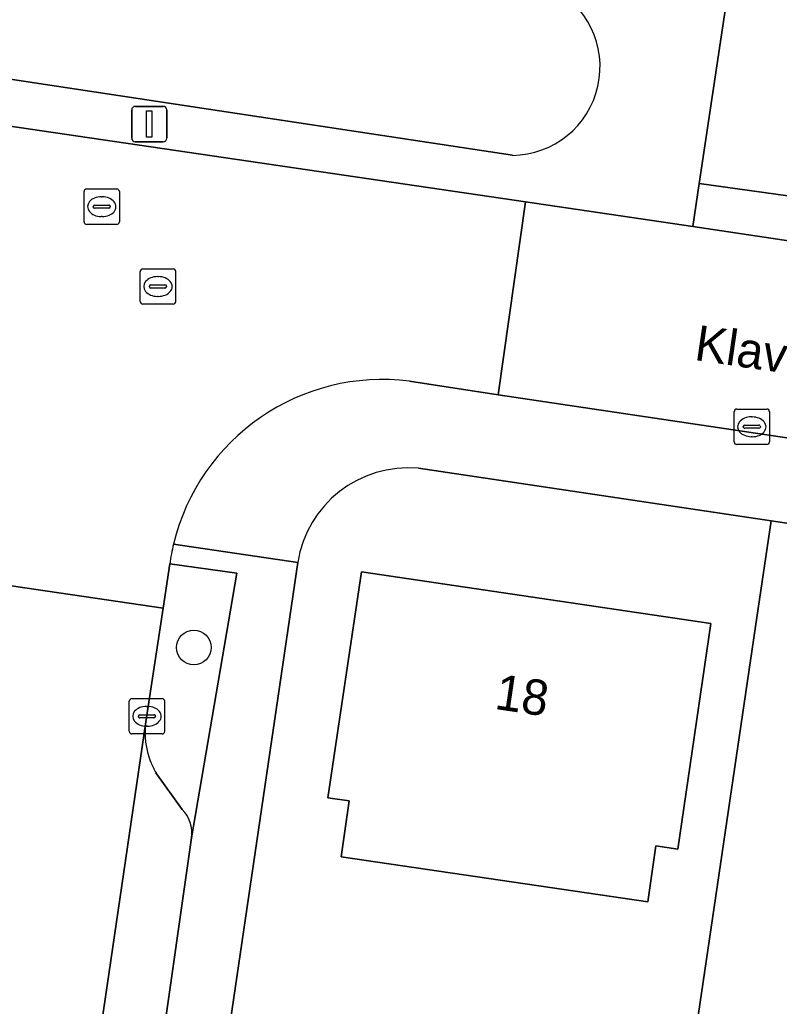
# Model space of a CAD drawing. Extents: x 164148 to 165261, y 382513 to 383432.
# Drawn here: x 164471.14 to 164492.62, y 383173.31 to 383201.2 of the extents above; entities that cross this region are included whole.
import ezdxf

# ---------------------------------------------------------------- set-up
doc = ezdxf.new("R2010")
doc.units = 0
for name, color, linetype in [('IMGEO_Boom', 7, 'Continuous'), ('IMGEO_Erf', 7, 'Continuous'), ('IMGEO_Greppel_droge_sloot', 7, 'Continuous'), ('IMGEO_Groenvoorziening', 7, 'Continuous'), ('IMGEO_Hek', 7, 'Continuous'), ('IMGEO_Kolk', 7, 'Continuous'), ('IMGEO_Lichtmast', 7, 'Continuous'), ('IMGEO_Openbare_ruimte_label', 7, 'Continuous'), ('IMGEO_Pand', 7, 'Continuous'), ('IMGEO_Pand_nummerreeks', 7, 'Continuous'), ('IMGEO_Parkeervlak_open', 7, 'Continuous'), ('IMGEO_Rijbaan_lokaal_open', 7, 'Continuous'), ('IMGEO_Rioolput', 7, 'Continuous'), ('IMGEO_Voetpad_open', 7, 'Continuous')]:
    doc.layers.add(name, color=color, linetype=linetype)

msp = doc.modelspace()

# ---------------------------------------------------------------- linework, layer by layer
at = {"layer": 'IMGEO_Boom'}
msp.add_circle((164476.064, 383183.449), 0.489, dxfattribs=at)
at = {"layer": 'IMGEO_Erf'}
for points in [[(164491.989, 383184.295), (164492.391, 383187.03), (164482.417, 383188.515)], [(164479.002, 383185.851), (164461.739, 383068.623), (164458.94, 383049.615), (164454.336, 383050.303), (164454.292, 383050.013), (164460.627, 383049.072), (164461.565, 383055.475), (164462.377, 383055.356), (164467.07, 383054.668), (164467.45, 383057.03), (164471.122, 383056.506), (164470.782, 383054.121), (164471.461, 383054.024), (164470.523, 383047.621), (164471.706, 383047.448), (164472.669, 383053.926), (164475.824, 383075.164), (164477.779, 383088.109), (164480.994, 383109.14), (164482.781, 383122.124), (164485.913, 383143.071), (164487.83, 383156.078), (164491.989, 383184.295)]]:
    msp.add_lwpolyline(points, dxfattribs=at)
msp.add_lwpolyline([(164480.232, 383177.526), (164480.455, 383179.112), (164479.851, 383179.203), (164480.809, 383185.584), (164490.686, 383184.123), (164489.751, 383177.748), (164489.137, 383177.838), (164488.905, 383176.255)], close=True, dxfattribs=at)
msp.add_arc((164482.131, 383185.361), 3.167, 84.8198, 171.0949, dxfattribs=at)
at = {"layer": 'IMGEO_Greppel_droge_sloot'}
msp.add_lwpolyline([(164467.251, 383200.06), (164485.079, 383197.365)], dxfattribs=at)
msp.add_arc((164485.05, 383199.87), 2.506, 270.6706, 64.1291, dxfattribs=at)
at = {"layer": 'IMGEO_Groenvoorziening'}
msp.add_lwpolyline([(164491.129, 383201.718), (164463.85, 383205.804), (164463.111, 383200.617), (164462.931, 383199.353), (164463.916, 383199.206), (164485.446, 383196.052), (164490.177, 383195.349), (164490.359, 383196.569)], close=True, dxfattribs=at)
for points in [[(164485.079, 383197.365), (164467.251, 383200.06)], [(164510.374, 383184.352), (164492.391, 383187.03), (164491.989, 383184.295), (164487.83, 383156.078), (164485.913, 383143.071), (164482.781, 383122.124), (164480.994, 383109.14), (164477.779, 383088.109), (164475.824, 383075.164), (164472.669, 383053.926), (164471.706, 383047.448)], [(164476.002, 383178.071), (164477.276, 383185.553), (164475.385, 383185.815), (164475.197, 383184.563), (164474.705, 383181.346)], [(164474.994, 383179.91), (164475.737, 383178.866)]]:
    msp.add_lwpolyline(points, dxfattribs=at)
for centre, radius, start, end in [((164485.05, 383199.87), 2.506, 270.6706, 64.1291), ((164476.946, 383181.048), 2.261, 172.4203, 201.5296), ((164477.026, 383181.097), 2.353, 201.9369, 210.2968), ((164475.072, 383178.203), 0.939, 351.9346, 44.9353)]:
    msp.add_arc(centre, radius, start, end, dxfattribs=at)
at = {"layer": 'IMGEO_Hek'}
msp.add_lwpolyline([(164491.989, 383184.295), (164487.83, 383156.078)], dxfattribs=at)
at = {"layer": 'IMGEO_Kolk'}
for p, q in [((164491.347, 383189.263), (164491.347, 383190.115)), ((164491.422, 383190.189), (164492.274, 383190.189)), ((164492.348, 383190.115), (164492.348, 383189.263)), ((164491.835, 383189.969), (164491.86, 383189.969)), ((164491.606, 383189.683), (164491.606, 383189.695)), ((164492.044, 383189.646), (164491.646, 383189.646)), ((164491.649, 383189.732), (164492.047, 383189.732)), ((164492.09, 383189.695), (164492.09, 383189.683)), ((164491.858, 383189.409), (164491.833, 383189.409)), ((164492.274, 383189.189), (164491.422, 383189.189)), ((164474.313, 383182.005), (164475.165, 383182.005)), ((164474.238, 383181.079), (164474.238, 383181.931)), ((164474.726, 383181.785), (164474.751, 383181.785)), ((164475.239, 383181.931), (164475.239, 383181.079)), ((164474.497, 383181.499), (164474.497, 383181.511)), ((164474.935, 383181.462), (164474.537, 383181.462)), ((164474.54, 383181.548), (164474.938, 383181.548)), ((164474.981, 383181.511), (164474.981, 383181.499)), ((164474.749, 383181.225), (164474.724, 383181.225)), ((164475.165, 383181.005), (164474.313, 383181.005))]:
    msp.add_line(p, q, dxfattribs=at)
for points in [[(164491.347, 383189.263), (164491.347, 383190.115)], [(164491.422, 383190.189), (164492.274, 383190.189)], [(164492.348, 383190.115), (164492.348, 383189.263)], [(164492.274, 383189.189), (164491.422, 383189.189)], [(164474.313, 383182.005), (164475.165, 383182.005)], [(164474.238, 383181.079), (164474.238, 383181.931)], [(164475.239, 383181.931), (164475.239, 383181.079)], [(164475.165, 383181.005), (164474.313, 383181.005)]]:
    msp.add_lwpolyline(points, dxfattribs=at)
for centre, radius, start, end in [((164491.424, 383190.113), 0.0765, 91.552, 178.448), ((164491.424, 383190.113), 0.0765, 91.552, 178.448), ((164492.272, 383190.113), 0.0765, 1.552, 88.448), ((164492.272, 383190.113), 0.0765, 1.552, 88.448), ((164491.646, 383189.692), 0.0403, 85.8775, 175.7526), ((164491.643, 383189.682), 0.0366, 178.938, 274.7102), ((164492.047, 383189.689), 0.043, 264.8664, 352.4533), ((164492.051, 383189.694), 0.0386, 1.7309, 96.639), ((164491.424, 383189.265), 0.0765, 181.552, 268.448), ((164491.424, 383189.265), 0.0765, 181.552, 268.448), ((164492.272, 383189.265), 0.0765, 271.552, 358.448), ((164492.272, 383189.265), 0.0765, 271.552, 358.448), ((164474.315, 383181.929), 0.0765, 91.552, 178.448), ((164474.315, 383181.929), 0.0765, 91.552, 178.448), ((164475.163, 383181.929), 0.0765, 1.552, 88.448), ((164475.163, 383181.929), 0.0765, 1.552, 88.448), ((164474.537, 383181.508), 0.0403, 85.8775, 175.7526), ((164474.534, 383181.498), 0.0366, 178.938, 274.7102), ((164474.938, 383181.505), 0.043, 264.8664, 352.4533), ((164474.942, 383181.51), 0.0386, 1.7309, 96.639), ((164474.315, 383181.081), 0.0765, 181.552, 268.448), ((164474.315, 383181.081), 0.0765, 181.552, 268.448), ((164475.163, 383181.081), 0.0765, 271.552, 358.448), ((164475.163, 383181.081), 0.0765, 271.552, 358.448)]:
    msp.add_arc(centre, radius, start, end, dxfattribs=at)
for centre, major_axis, ratio, start_param, end_param in [((164491.834, 383189.689), (-0.387, 0.002), 0.722429, 4.712389, 7.853982), ((164491.859, 383189.689), (-0.39, 0.002), 0.717154, 1.570796, 4.712389), ((164474.725, 383181.505), (-0.387, 0.002), 0.722429, 4.712389, 7.853982), ((164474.75, 383181.505), (-0.39, 0.002), 0.717154, 1.570796, 4.712389)]:
    msp.add_ellipse(centre, major_axis=major_axis, ratio=ratio, start_param=start_param, end_param=end_param, dxfattribs=at)
at = {"layer": 'IMGEO_Lichtmast'}
for p, q in [((164474.407, 383198.749), (164475.197, 383198.749)), ((164475.197, 383198.749), (164474.407, 383198.749)), ((164474.307, 383197.849), (164474.307, 383198.649)), ((164474.307, 383198.649), (164474.307, 383197.849)), ((164475.297, 383198.649), (164475.297, 383197.849)), ((164475.297, 383197.849), (164475.297, 383198.649)), ((164475.197, 383197.749), (164474.407, 383197.749)), ((164474.407, 383197.749), (164475.197, 383197.749))]:
    msp.add_line(p, q, dxfattribs=at)
msp.add_lwpolyline([(164474.727, 383198.624), (164474.877, 383198.624), (164474.877, 383197.874), (164474.727, 383197.874), (164474.727, 383198.624)], dxfattribs=at)
for centre, start, end in [((164474.407, 383198.649), 90, 180), ((164474.407, 383198.649), 90, 180), ((164475.197, 383198.649), 0, 90), ((164475.197, 383198.649), 360, 90), ((164474.407, 383197.849), 180, 270), ((164474.407, 383197.849), 180, 270), ((164475.197, 383197.849), 270, 0), ((164475.197, 383197.849), 270, 0)]:
    msp.add_arc(centre, 0.1, start, end, dxfattribs=at)
at = {"layer": 'IMGEO_Pand'}
msp.add_lwpolyline([(164488.905, 383176.255), (164489.137, 383177.838), (164489.751, 383177.748), (164490.686, 383184.123), (164480.809, 383185.584), (164479.851, 383179.203), (164480.455, 383179.112), (164480.232, 383177.526)], close=True, dxfattribs=at)
at = {"layer": 'IMGEO_Parkeervlak_open'}
for points in [[(164474.705, 383181.346), (164459.743, 383079.423)], [(164475.737, 383178.866), (164474.994, 383179.91)], [(164465.978, 383110.299), (164464.608, 383110.5), (164465.371, 383115.695), (164466.752, 383115.492), (164468.43, 383126.759), (164467.025, 383126.965), (164467.766, 383132.011), (164469.557, 383144.209), (164470.312, 383149.353), (164471.76, 383149.141), (164472.603, 383154.855), (164471.151, 383155.072), (164471.914, 383160.266), (164473.369, 383160.049), (164474.249, 383166.01), (164475.131, 383171.988), (164476.002, 383178.071)]]:
    msp.add_lwpolyline(points, dxfattribs=at)
for centre, radius, start, end in [((164476.946, 383181.048), 2.261, 172.4203, 201.5296), ((164477.026, 383181.097), 2.353, 201.9369, 210.2968), ((164475.072, 383178.203), 0.939, 351.9346, 44.9353)]:
    msp.add_arc(centre, radius, start, end, dxfattribs=at)
at = {"layer": 'IMGEO_Rijbaan_lokaal_open'}
for points in [[(164485.446, 383196.052), (164463.916, 383199.206)], [(164484.669, 383190.59), (164485.446, 383196.052)], [(164482.169, 383190.978), (164484.669, 383190.59)], [(164475.197, 383184.563), (164475.385, 383185.815)], [(164459.638, 383078.969), (164459.743, 383079.423), (164474.705, 383181.346), (164475.197, 383184.563), (164470.315, 383185.277), (164469.603, 383180.729), (164468.729, 383174.758), (164466.829, 383161.888), (164465.928, 383155.914), (164464.06, 383143.063), (164463.157, 383137.09), (164461.828, 383127.818), (164461.355, 383124.821), (164459.467, 383111.861), (164458.569, 383105.925), (164456.676, 383093.112), (164455.779, 383087.125), (164455.078, 383082.177)], [(164470.315, 383185.277), (164475.197, 383184.563)]]:
    msp.add_lwpolyline(points, dxfattribs=at)
msp.add_lwpolyline([(164525.275, 383190.131), (164493.77, 383194.815), (164490.177, 383195.349), (164485.446, 383196.052), (164484.669, 383190.59), (164539.055, 383182.494), (164551.499, 383180.681), (164552.308, 383186.169), (164546.705, 383186.982), (164543.455, 383187.453), (164531.351, 383189.228)], close=True, dxfattribs=at)
for centre, radius, start, end in [((164481.397, 383184.954), 6.073, 82.6958, 166.5177), ((164480.911, 383185.047), 5.58, 166.2849, 172.0896)]:
    msp.add_arc(centre, radius, start, end, dxfattribs=at)
at = {"layer": 'IMGEO_Rioolput'}
for p, q in [((164472.959, 383195.487), (164472.959, 383196.339)), ((164473.034, 383196.413), (164473.886, 383196.413)), ((164473.96, 383196.339), (164473.96, 383195.487)), ((164473.218, 383195.907), (164473.218, 383195.919)), ((164473.261, 383195.956), (164473.659, 383195.956)), ((164473.447, 383196.193), (164473.472, 383196.193)), ((164473.702, 383195.919), (164473.702, 383195.907)), ((164473.656, 383195.87), (164473.258, 383195.87)), ((164473.886, 383195.413), (164473.034, 383195.413)), ((164473.47, 383195.633), (164473.445, 383195.633)), ((164474.549, 383193.23), (164474.549, 383194.082)), ((164474.624, 383194.156), (164475.476, 383194.156)), ((164475.55, 383194.082), (164475.55, 383193.23)), ((164474.851, 383193.699), (164475.249, 383193.699)), ((164475.037, 383193.936), (164475.062, 383193.936)), ((164474.808, 383193.65), (164474.808, 383193.662)), ((164475.246, 383193.613), (164474.848, 383193.613)), ((164475.292, 383193.662), (164475.292, 383193.65)), ((164475.476, 383193.156), (164474.624, 383193.156)), ((164475.06, 383193.376), (164475.035, 383193.376))]:
    msp.add_line(p, q, dxfattribs=at)
for points in [[(164472.959, 383195.487), (164472.959, 383196.339)], [(164473.034, 383196.413), (164473.886, 383196.413)], [(164473.96, 383196.339), (164473.96, 383195.487)], [(164473.886, 383195.413), (164473.034, 383195.413)], [(164474.549, 383193.23), (164474.549, 383194.082)], [(164474.624, 383194.156), (164475.476, 383194.156)], [(164475.55, 383194.082), (164475.55, 383193.23)], [(164475.476, 383193.156), (164474.624, 383193.156)]]:
    msp.add_lwpolyline(points, dxfattribs=at)
for centre, radius, start, end in [((164473.036, 383196.337), 0.0765, 91.552, 178.448), ((164473.036, 383196.337), 0.0765, 91.552, 178.448), ((164473.884, 383196.337), 0.0765, 1.552, 88.448), ((164473.884, 383196.337), 0.0765, 1.552, 88.448), ((164473.258, 383195.916), 0.0403, 85.8775, 175.7526), ((164473.663, 383195.918), 0.0386, 1.7309, 96.639), ((164473.255, 383195.906), 0.0366, 178.938, 274.7102), ((164473.659, 383195.913), 0.043, 264.8664, 352.4533), ((164473.036, 383195.489), 0.0765, 181.552, 268.448), ((164473.036, 383195.489), 0.0765, 181.552, 268.448), ((164473.884, 383195.489), 0.0765, 271.552, 358.448), ((164473.884, 383195.489), 0.0765, 271.552, 358.448), ((164474.626, 383194.08), 0.0765, 91.552, 178.448), ((164474.626, 383194.08), 0.0765, 91.552, 178.448), ((164475.474, 383194.08), 0.0765, 1.552, 88.448), ((164475.474, 383194.08), 0.0765, 1.552, 88.448), ((164474.848, 383193.659), 0.0403, 85.8775, 175.7526), ((164475.253, 383193.661), 0.0386, 1.7309, 96.639), ((164474.845, 383193.649), 0.0366, 178.938, 274.7102), ((164475.249, 383193.656), 0.043, 264.8664, 352.4533), ((164474.626, 383193.232), 0.0765, 181.552, 268.448), ((164474.626, 383193.232), 0.0765, 181.552, 268.448), ((164475.474, 383193.232), 0.0765, 271.552, 358.448), ((164475.474, 383193.232), 0.0765, 271.552, 358.448)]:
    msp.add_arc(centre, radius, start, end, dxfattribs=at)
for centre, major_axis, ratio, start_param, end_param in [((164473.446, 383195.913), (-0.387, 0.002), 0.722429, 4.712389, 7.853982), ((164473.471, 383195.913), (-0.39, 0.002), 0.717154, 1.570796, 4.712389), ((164475.036, 383193.656), (-0.387, 0.002), 0.722429, 4.712389, 7.853982), ((164475.061, 383193.656), (-0.39, 0.002), 0.717154, 1.570796, 4.712389)]:
    msp.add_ellipse(centre, major_axis=major_axis, ratio=ratio, start_param=start_param, end_param=end_param, dxfattribs=at)
at = {"layer": 'IMGEO_Voetpad_open'}
for points in [[(164494.769, 383201.802), (164526.327, 383197.159), (164526.18, 383199.06), (164519.882, 383199.998), (164518.636, 383200.305), (164505.747, 383202.144), (164496.128, 383203.54), (164494.405, 383203.79), (164491.475, 383204.203), (164485.048, 383205.215), (164472.16, 383207.129), (164470.892, 383207.305), (164464.719, 383208.19), (164463.935, 383206.398), (164491.218, 383202.312), (164491.129, 383201.718), (164490.359, 383196.569), (164493.949, 383196.067), (164494.684, 383201.208)], [(164493.77, 383194.815), (164493.949, 383196.067), (164490.359, 383196.569), (164490.177, 383195.349)]]:
    msp.add_lwpolyline(points, close=True, dxfattribs=at)
for points in [[(164484.669, 383190.59), (164482.169, 383190.978)], [(164554.231, 383180.241), (164551.499, 383180.681), (164539.055, 383182.494), (164484.669, 383190.59)], [(164482.417, 383188.515), (164492.391, 383187.03), (164510.374, 383184.352), (164513.815, 383183.84), (164519.135, 383183.048), (164540.017, 383179.939), (164553.746, 383177.932)], [(164479.002, 383185.851), (164475.491, 383186.37)], [(164475.491, 383186.37), (164479.002, 383185.851)], [(164461.739, 383068.623), (164479.002, 383185.851)], [(164475.385, 383185.815), (164477.276, 383185.553), (164476.002, 383178.071), (164475.131, 383171.988), (164475.563, 383171.948), (164474.708, 383165.942), (164474.249, 383166.01), (164473.369, 383160.049), (164472.603, 383154.855), (164471.76, 383149.141), (164471.001, 383143.997), (164470.098, 383137.877), (164470.524, 383137.797), (164469.647, 383131.746), (164469.182, 383131.803), (164468.43, 383126.759), (164466.752, 383115.492)]]:
    msp.add_lwpolyline(points, dxfattribs=at)
for centre, radius, start, end in [((164481.397, 383184.954), 6.073, 82.6958, 166.5177), ((164482.131, 383185.361), 3.167, 84.8198, 171.0949), ((164480.911, 383185.047), 5.58, 166.2849, 172.0896)]:
    msp.add_arc(centre, radius, start, end, dxfattribs=at)

# ---------------------------------------------------------------- texts
at = {"layer": 'IMGEO_Openbare_ruimte_label'}
msp.add_text('Klavecimbellaan', height=1, rotation=351.6591, dxfattribs=at).set_placement((164490.195, 383191.583))
at = {"layer": 'IMGEO_Pand_nummerreeks'}
msp.add_text('18', height=1, rotation=351.5819, dxfattribs=at).set_placement((164484.546, 383181.716))

doc.saveas('drawing.dxf')
